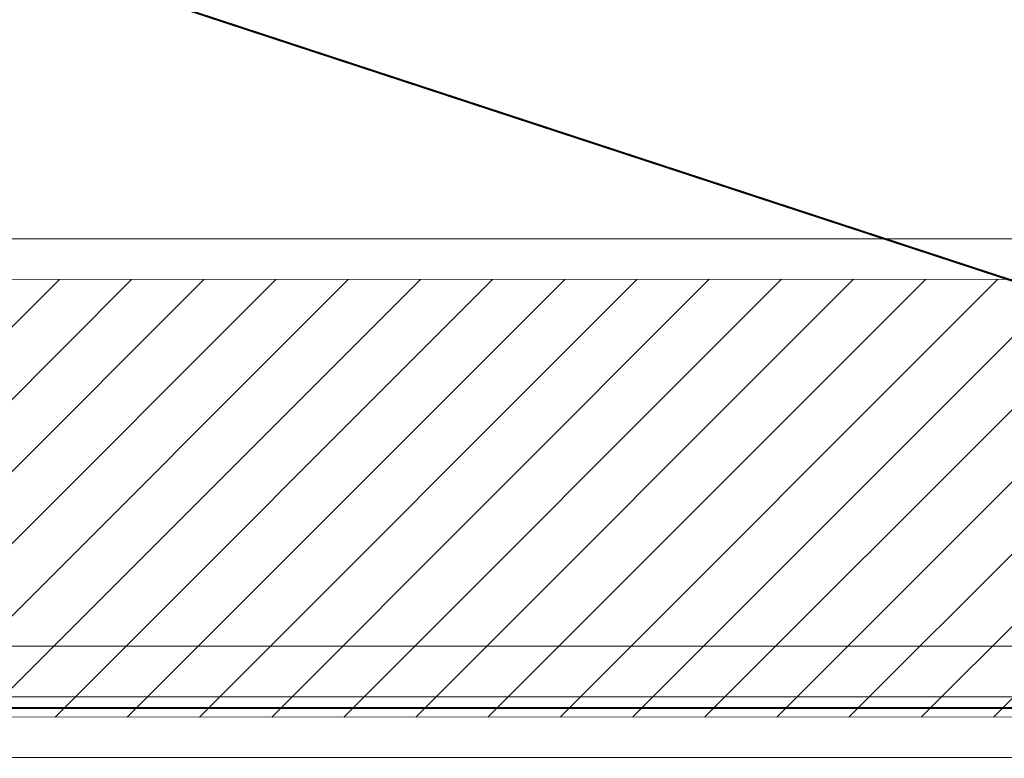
# Model space of a CAD drawing. Extents: x 3940905 to 4145695, y 925352 to 1109797.
# Tile 335 of 656: x 3984246 to 3984728, y 1099396 to 1099757. Entities that reach past the tile are written whole.
import ezdxf

# ---------------------------------------------------------------- set-up
doc = ezdxf.new("R2010")
doc.units = 0
doc.header["$LTSCALE"] = 750
doc.header["$MEASUREMENT"] = 0
doc.linetypes.add('DASHED', pattern=[0.75, 0.5, -0.25])
doc.layers.add('CKD Equipments', color=252, linetype='CONTINUOUS', lineweight=0)
doc.layers.add('CKD-Hood', color=1, linetype='CONTINUOUS')

msp = doc.modelspace()

# ---------------------------------------------------------------- hatches: boundary and pattern name
at = {"layer": 'CKD Equipments'}
h = msp.add_hatch(dxfattribs=at)
h.set_pattern_fill('ANSI31', color=256, scale=200)
h.set_pattern_definition([(45, (3982334.097, 1099395.565), (-17.67767, 17.67767), [])])
h.paths.add_polyline_path([(3983349.18, 1099629.8), (3983349.22, 1099415.59), (3982354.45, 1099415.41), (3982354.45, 1099629.62)])
h.paths.add_polyline_path([(3985187.46, 1099415.92), (3983654.16, 1099415.64), (3983654.12, 1099629.85), (3985187.46, 1099630.13)])

# ---------------------------------------------------------------- linework, layer by layer
for p, q in [((3982334.1, 1099649.46), (3985203.96, 1099649.97)), ((3982354.45, 1099629.62), (3985187.46, 1099630.13)), ((3985187.46, 1099415.92), (3982354.45, 1099415.41)), ((3985203.96, 1099396.07), (3982334.1, 1099395.57))]:
    msp.add_line(p, q, dxfattribs=at)
at = {"layer": 'CKD Equipments', "color": 252, "true_color": 0x989898}
for p, q in [((3983654.12, 1099450.52), (3985203.96, 1099450.52)), ((3983654.12, 1099425.59), (3985203.96, 1099425.59))]:
    msp.add_line(p, q, dxfattribs=at)
at = {"layer": 'CKD Equipments', "linetype": 'DASHED', "ltscale": 25}
msp.add_line((3985203.96, 1099425.59), (3983116.6, 1099425.59), dxfattribs=at)
at = {"layer": 'CKD-Hood', "linetype": 'DASHED', "const_width": 1}
msp.add_lwpolyline([(3982169.87, 1100470.14), (3985369.87, 1100470.14), (3985369.87, 1099420.14), (3982169.87, 1099420.14), (3982169.87, 1100470.14), (3985369.87, 1099420.14), (3982169.87, 1099420.14), (3985369.87, 1100470.14)], dxfattribs=at)

doc.saveas('drawing.dxf')
